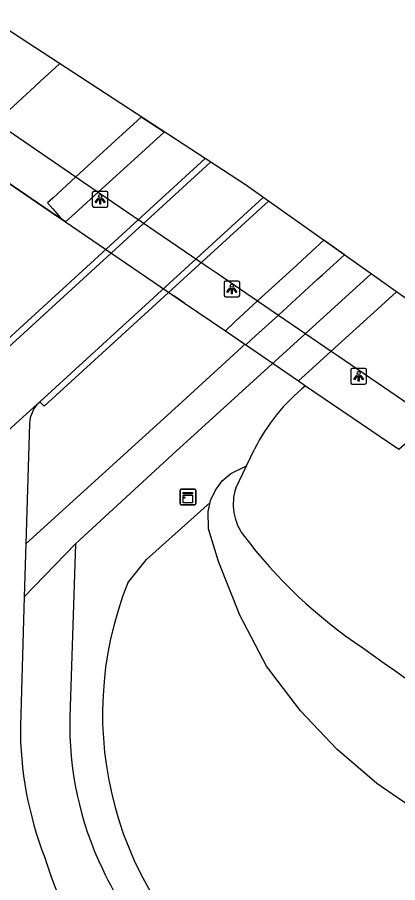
# Model space of a CAD drawing. Extents: x 157466 to 158888, y 383063 to 384677.
# Drawn here: x 158337.6 to 158361.8, y 384184.2 to 384239.3 of the extents above; entities that cross this region are included whole.
import ezdxf

# ---------------------------------------------------------------- set-up
doc = ezdxf.new("R2010")
doc.units = 0
for name, color, linetype in [('IMGEO_Dek', 7, 'Continuous'), ('IMGEO_Fietspad_open', 7, 'Continuous'), ('IMGEO_Groenvoorziening', 7, 'Continuous'), ('IMGEO_Hek', 7, 'Continuous'), ('IMGEO_Kast', 7, 'Continuous'), ('IMGEO_Lichtpunt', 7, 'Continuous'), ('IMGEO_Loofbos', 7, 'Continuous'), ('IMGEO_Pijler', 7, 'Continuous'), ('IMGEO_Rijbaan_lokaal_gesloten', 7, 'Continuous'), ('IMGEO_Rijbaan_lokaal_halfverhard', 7, 'Continuous'), ('IMGEO_Rijbaan_regionaal_gesloten', 7, 'Continuous'), ('IMGEO_Verkeerseiland_gesloten', 7, 'Continuous'), ('IMGEO_Voetpad_open', 7, 'Continuous')]:
    doc.layers.add(name, color=color, linetype=linetype)

msp = doc.modelspace()

# ---------------------------------------------------------------- linework, layer by layer
at = {"layer": 'IMGEO_Dek'}
msp.add_lwpolyline([(158367.799, 384217.562), (158352.119, 384228.656), (158335.71, 384239.328), (158334.501, 384238.216), (158331.742, 384235.677), (158331.539, 384235.814), (158330.086, 384234.533), (158329.421, 384233.948), (158334.124, 384230.744), (158339.668, 384226.968), (158340.646, 384226.301), (158347.549, 384221.598), (158348.232, 384221.133), (158350.843, 384219.355), (158355.506, 384216.178), (158355.959, 384215.869), (158361.905, 384211.819), (158362.557, 384212.403), (158363.999, 384213.694), (158363.758, 384213.869), (158366.264, 384216.159)], close=True, dxfattribs=at)
at = {"layer": 'IMGEO_Fietspad_open'}
for points in [[(158338.345, 384213.464), (158338.123, 384205.794)], [(158338.123, 384205.794), (158338.021, 384202.417)], [(158338.021, 384202.417), (158337.773, 384194.216)]]:
    msp.add_lwpolyline(points, dxfattribs=at)
for centre, radius, start, end in [((158340.514, 384213.287), 2.176, 138.0673, 175.3299), ((158360.252, 384194.058), 22.48, 179.597, 201.3771), ((158361.11, 384192.327), 22.729, 196.519, 223.2989)]:
    msp.add_arc(centre, radius, start, end, dxfattribs=at)
at = {"layer": 'IMGEO_Groenvoorziening'}
for points in [[(158340.269, 384236.363), (158339.066, 384235.262), (158338.715, 384234.941), (158336.2, 384232.641), (158334.724, 384231.291), (158334.124, 384230.744)], [(158361.752, 384221.841), (158360.31, 384220.534), (158360.093, 384220.339), (158357.591, 384218.07), (158356.136, 384216.751), (158355.506, 384216.178), (158355.959, 384215.869)], [(158349.868, 384208.429), (158349.898, 384208.56), (158350.205, 384209.222), (158350.643, 384209.805), (158351.193, 384210.284), (158352.188, 384210.769)], [(158344.626, 384203.316), (158345.824, 384204.799), (158349.868, 384208.429)], [(158540.021, 384066.852), (158500, 384096.927), (158443.955, 384137.978), (158423.407, 384152.613), (158416.697, 384157.392), (158402.291, 384166.786), (158363.277, 384188.62), (158360.502, 384190.527), (158357.942, 384192.713), (158355.624, 384195.155), (158353.455, 384198), (158351.756, 384201.254), (158350.406, 384204.667), (158349.775, 384206.758), (158349.735, 384207.849), (158349.868, 384208.429)]]:
    msp.add_lwpolyline(points, dxfattribs=at)
msp.add_arc((158365.485, 384194.953), 22.473, 158.1517, 232.5605, dxfattribs=at)
at = {"layer": 'IMGEO_Hek'}
for points in [[(158339.668, 384226.968), (158334.124, 384230.744)], [(158340.646, 384226.301), (158339.668, 384226.968)], [(158340.646, 384226.301), (158347.549, 384221.598)], [(158348.232, 384221.133), (158347.549, 384221.598)], [(158348.232, 384221.133), (158350.843, 384219.355)], [(158350.843, 384219.355), (158355.506, 384216.178)], [(158355.506, 384216.178), (158355.959, 384215.869)], [(158355.959, 384215.869), (158361.905, 384211.819)]]:
    msp.add_lwpolyline(points, dxfattribs=at)
at = {"layer": 'IMGEO_Kast'}
for p, q in [((158347.955, 384208.362), (158347.955, 384209.203)), ((158347.955, 384209.203), (158347.955, 384208.362)), ((158348.03, 384209.287), (158348.871, 384209.287)), ((158348.871, 384209.287), (158348.03, 384209.287)), ((158348.955, 384209.212), (158348.955, 384208.371)), ((158348.955, 384208.371), (158348.955, 384209.212)), ((158348.88, 384208.287), (158348.039, 384208.287)), ((158348.039, 384208.287), (158348.88, 384208.287))]:
    msp.add_line(p, q, dxfattribs=at)
for points in [[(158348.15, 384209.077), (158348.75, 384209.077), (158348.75, 384208.992), (158348.15, 384208.992), (158348.15, 384209.077)], [(158348.15, 384208.902), (158348.75, 384208.902), (158348.75, 384208.413), (158348.15, 384208.413), (158348.15, 384208.902)]]:
    msp.add_lwpolyline(points, dxfattribs=at)
msp.add_circle((158348.234, 384208.751), 0.0377, dxfattribs=at)
for centre, start, end in [((158348.033, 384209.209), 92.4484, 184.2845), ((158348.033, 384209.209), 92.4484, 184.2845), ((158348.877, 384209.209), 2.4484, 94.2845), ((158348.877, 384209.209), 2.4484, 94.2845), ((158348.033, 384208.365), 182.4484, 274.2845), ((158348.033, 384208.365), 182.4484, 274.2845), ((158348.877, 384208.365), 272.4484, 4.2845), ((158348.877, 384208.365), 272.4484, 4.2845)]:
    msp.add_arc(centre, 0.0779, start, end, dxfattribs=at)
at = {"layer": 'IMGEO_Lichtpunt'}
for p, q in [((158342.358, 384228.145), (158342.358, 384227.338)), ((158342.358, 384228.145), (158342.358, 384227.338)), ((158343.26, 384228.24), (158342.452, 384228.24)), ((158343.26, 384228.24), (158342.452, 384228.24)), ((158343.354, 384227.338), (158343.354, 384228.145)), ((158343.354, 384227.338), (158343.354, 384228.145)), ((158342.452, 384227.244), (158343.26, 384227.244)), ((158342.452, 384227.244), (158343.26, 384227.244)), ((158350.758, 384222.435), (158350.758, 384221.628)), ((158350.758, 384222.435), (158350.758, 384221.628)), ((158351.66, 384222.53), (158350.852, 384222.53)), ((158351.66, 384222.53), (158350.852, 384222.53)), ((158351.754, 384221.628), (158351.754, 384222.435)), ((158351.754, 384221.628), (158351.754, 384222.435)), ((158350.852, 384221.534), (158351.66, 384221.534)), ((158350.852, 384221.534), (158351.66, 384221.534)), ((158358.838, 384216.874), (158358.838, 384216.067)), ((158358.838, 384216.874), (158358.838, 384216.067)), ((158359.74, 384216.969), (158358.932, 384216.969)), ((158359.74, 384216.969), (158358.932, 384216.969)), ((158359.834, 384216.067), (158359.834, 384216.874)), ((158359.834, 384216.067), (158359.834, 384216.874)), ((158358.932, 384215.973), (158359.74, 384215.973)), ((158358.932, 384215.973), (158359.74, 384215.973))]:
    msp.add_line(p, q, dxfattribs=at)
for points in [[(158342.732, 384227.809), (158342.771, 384227.781), (158342.583, 384227.519), (158342.545, 384227.546), (158342.732, 384227.809)], [(158342.834, 384227.761), (158342.881, 384227.761), (158342.881, 384227.439), (158342.834, 384227.439), (158342.834, 384227.761)], [(158342.944, 384227.781), (158342.982, 384227.808), (158343.169, 384227.546), (158343.13, 384227.518), (158342.944, 384227.781)], [(158351.132, 384222.099), (158351.171, 384222.071), (158350.983, 384221.809), (158350.945, 384221.836), (158351.132, 384222.099)], [(158351.234, 384222.051), (158351.281, 384222.051), (158351.281, 384221.729), (158351.234, 384221.729), (158351.234, 384222.051)], [(158351.344, 384222.071), (158351.382, 384222.098), (158351.569, 384221.836), (158351.53, 384221.808), (158351.344, 384222.071)], [(158359.212, 384216.538), (158359.251, 384216.51), (158359.063, 384216.248), (158359.025, 384216.275), (158359.212, 384216.538)], [(158359.314, 384216.49), (158359.361, 384216.49), (158359.361, 384216.168), (158359.314, 384216.168), (158359.314, 384216.49)], [(158359.424, 384216.51), (158359.462, 384216.537), (158359.649, 384216.275), (158359.61, 384216.247), (158359.424, 384216.51)]]:
    msp.add_lwpolyline(points, dxfattribs=at)
for centre in [(158342.857, 384227.943), (158351.257, 384222.233), (158359.337, 384216.672)]:
    msp.add_circle(centre, 0.0994, dxfattribs=at)
for centre, start, end in [((158342.452, 384228.145), 90, 180), ((158342.452, 384228.145), 90, 180), ((158343.26, 384228.145), 0, 90), ((158343.26, 384228.145), 0, 90), ((158342.452, 384227.338), 180, 270), ((158342.452, 384227.338), 180, 270), ((158343.26, 384227.338), 270, 0), ((158343.26, 384227.338), 270, 360), ((158350.852, 384222.435), 90, 180), ((158350.852, 384222.435), 90, 180), ((158351.66, 384222.435), 0, 90), ((158351.66, 384222.435), 0, 90), ((158350.852, 384221.628), 180, 270), ((158350.852, 384221.628), 180, 270), ((158351.66, 384221.628), 270, 0), ((158351.66, 384221.628), 270, 360), ((158358.932, 384216.874), 90, 180), ((158358.932, 384216.874), 90, 180), ((158359.74, 384216.874), 0, 90), ((158359.74, 384216.874), 0, 90), ((158358.932, 384216.067), 180, 270), ((158358.932, 384216.067), 180, 270), ((158359.74, 384216.067), 270, 0), ((158359.74, 384216.067), 270, 360)]:
    msp.add_arc(centre, 0.0946, start, end, dxfattribs=at)
at = {"layer": 'IMGEO_Loofbos'}
for points in [[(158355.959, 384215.869), (158361.905, 384211.819)], [(158352.188, 384210.769), (158352.692, 384211.818)], [(158351.502, 384209.342), (158352.188, 384210.769)]]:
    msp.add_lwpolyline(points, dxfattribs=at)
for centre, radius, start, end in [((158363.743, 384206.249), 12.375, 128.9769, 153.253), ((158354.652, 384208.32), 3.312, 162.0315, 215.9138), ((158376.88, 384225.138), 31.184, 216.9833, 236.3797), ((158708.114, 384685.503), 598.308, 234.375087, 236.916556)]:
    msp.add_arc(centre, radius, start, end, dxfattribs=at)
at = {"layer": 'IMGEO_Pijler'}
for points in [[(158346.944, 384232.022), (158345.476, 384232.977), (158344.282, 384231.886), (158343.82, 384231.464), (158341.304, 384229.164), (158339.833, 384227.821), (158339.499, 384227.516), (158339.838, 384227.124), (158340.338, 384226.548), (158340.522, 384226.385), (158340.646, 384226.301), (158341.256, 384226.855), (158342.729, 384228.193), (158345.252, 384230.485), (158345.749, 384230.937)], [(158358.426, 384224.194), (158357.109, 384225.126), (158355.752, 384223.883), (158355.392, 384223.553), (158352.897, 384221.267), (158351.444, 384219.937), (158350.843, 384219.355), (158352.092, 384218.504), (158352.139, 384218.472), (158352.764, 384219.041), (158354.22, 384220.366), (158356.722, 384222.644), (158357.043, 384222.935)]]:
    msp.add_lwpolyline(points, close=True, dxfattribs=at)
at = {"layer": 'IMGEO_Rijbaan_lokaal_gesloten'}
for points in [[(158309.359, 384193.174), (158317.127, 384200.281), (158326.964, 384209.22), (158336.211, 384217.606), (158349.896, 384230.102)], [(158339.015, 384214.851), (158353.261, 384227.848)], [(158333.644, 384209.982), (158338.875, 384214.723), (158338.895, 384214.741)], [(158338.895, 384214.741), (158339.015, 384214.851)]]:
    msp.add_lwpolyline(points, dxfattribs=at)
at = {"layer": 'IMGEO_Rijbaan_lokaal_halfverhard'}
for points in [[(158349.549, 384230.327), (158335.942, 384217.902), (158326.695, 384209.516), (158316.857, 384200.577), (158309.09, 384193.47)], [(158339.015, 384214.851), (158339.287, 384214.557), (158353.595, 384227.611)]]:
    msp.add_lwpolyline(points, dxfattribs=at)
at = {"layer": 'IMGEO_Rijbaan_regionaal_gesloten'}
msp.add_lwpolyline([(158331.742, 384235.677), (158336.2, 384232.641), (158341.304, 384229.164), (158341.737, 384228.869), (158342.729, 384228.193), (158349.625, 384223.496), (158350.314, 384223.026), (158352.897, 384221.267), (158354.22, 384220.366), (158357.591, 384218.07), (158358.041, 384217.763), (158363.758, 384213.869)], dxfattribs=at)
at = {"layer": 'IMGEO_Verkeerseiland_gesloten'}
msp.add_lwpolyline([(158331.742, 384235.677), (158331.539, 384235.814), (158330.086, 384234.533), (158329.421, 384233.948), (158334.124, 384230.744), (158339.668, 384226.968), (158340.646, 384226.301), (158347.549, 384221.598), (158348.232, 384221.133), (158350.843, 384219.355), (158355.506, 384216.178), (158355.959, 384215.869), (158361.905, 384211.819), (158362.557, 384212.403), (158363.999, 384213.694), (158363.758, 384213.869)], dxfattribs=at)
at = {"layer": 'IMGEO_Voetpad_open'}
for points in [[(158341.278, 384205.808), (158347.46, 384211.459), (158360.127, 384222.99)], [(158352.092, 384218.504), (158351.9, 384218.329), (158348.086, 384214.852), (158338.123, 384205.794)], [(158338.021, 384202.417), (158341.278, 384205.808)], [(158341.278, 384205.808), (158340.929, 384194.791)]]:
    msp.add_lwpolyline(points, dxfattribs=at)
for centre, radius, start, end in [((158361.96, 384194.229), 21.039, 178.4681, 205.8147), ((158366.926, 384196.276), 26.402, 205.1214, 231.8016)]:
    msp.add_arc(centre, radius, start, end, dxfattribs=at)

doc.saveas('drawing.dxf')
